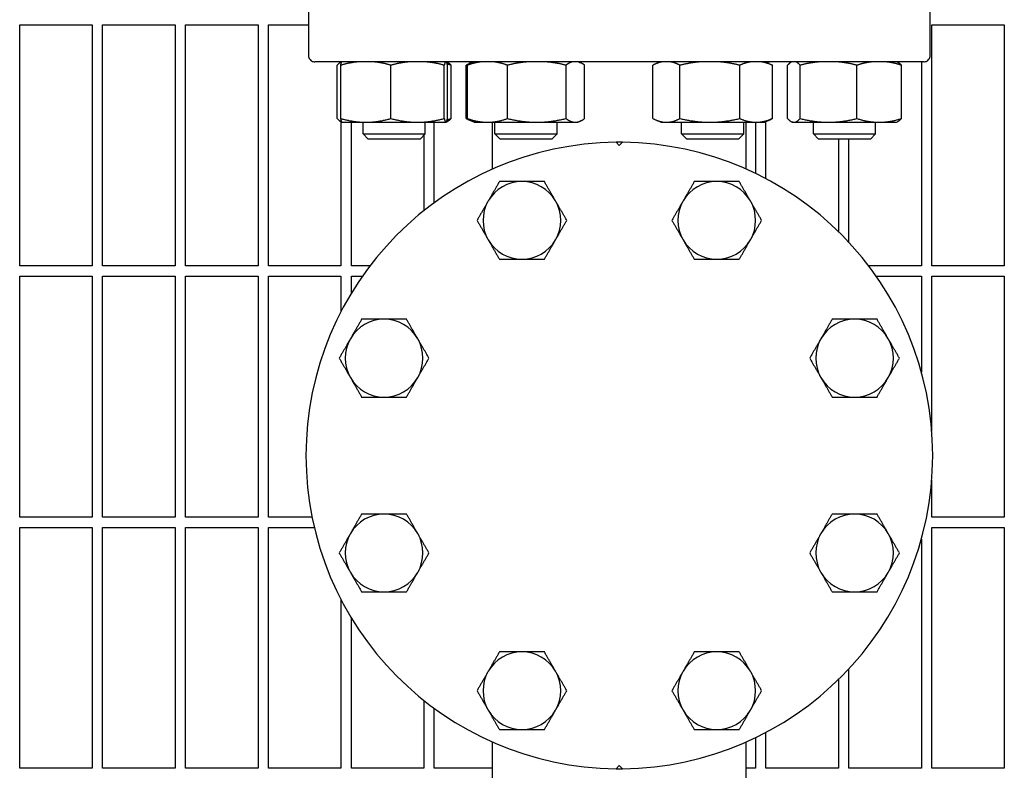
# Model space of a CAD drawing. Header units: inches. Extents: x 24 to 1128, y -69 to 748.
# Tile 642 of 656: x 743 to 755, y 628 to 637. Entities that reach past the tile are written whole.
import ezdxf

# ---------------------------------------------------------------- set-up
doc = ezdxf.new("R2010")
doc.units = ezdxf.units.IN
doc.header["$LTSCALE"] = 32
doc.header["$MEASUREMENT"] = 0
doc.layers.add('Visible (ANSI)', color=7, linetype='Continuous', lineweight=30)

msp = doc.modelspace()

# ---------------------------------------------------------------- linework, layer by layer
at = {"layer": 'Visible (ANSI)'}
for p, q in [((746.65534, 637.03573), (746.65534, 636.25227)), ((754.15493, 636.25227), (754.15493, 637.03573)), ((743.17313, 633.71353), (743.17313, 636.61978)), ((743.17313, 636.61978), (744.04813, 636.61978)), ((744.04813, 636.61978), (744.04813, 633.71353)), ((744.17313, 633.71353), (744.17313, 636.61978)), ((744.17313, 636.61978), (745.04813, 636.61978)), ((745.04813, 636.61978), (745.04813, 633.71353)), ((745.17313, 633.71353), (745.17313, 636.61978)), ((745.17313, 636.61978), (746.04813, 636.61978)), ((746.04813, 636.61978), (746.04813, 633.71353)), ((746.17313, 633.71353), (746.17313, 636.61978)), ((746.17313, 636.61978), (746.65534, 636.61978)), ((754.17313, 633.71353), (754.17313, 636.61978)), ((754.17313, 636.61978), (755.04813, 636.61978)), ((755.04813, 636.61978), (755.04813, 633.71353)), ((754.07639, 636.17353), (746.73387, 636.17353)), ((747.04813, 636.17353), (747.04813, 636.17113)), ((747.0532, 636.17353), (747.05015, 636.1721)), ((748.32465, 636.17353), (748.32771, 636.1721)), ((748.62259, 636.1634), (748.57907, 636.1431)), ((748.64432, 636.17353), (748.62259, 636.1634)), ((749.91577, 636.17353), (749.9375, 636.1634)), ((750.8945, 636.17353), (750.82925, 636.1431)), ((752.16594, 636.17353), (752.23119, 636.1431)), ((752.48562, 636.17353), (752.48256, 636.1721)), ((753.75706, 636.17353), (753.76012, 636.1721)), ((754.04813, 636.17353), (754.04813, 633.71353)), ((747.00286, 635.48962), (747.00286, 636.13344)), ((747.04545, 635.48962), (747.04545, 636.13344)), ((747.65018, 635.48962), (747.65018, 636.13344)), ((748.29365, 635.48962), (748.29365, 636.13344)), ((748.3324, 635.48962), (748.3324, 636.13344)), ((748.37499, 635.48962), (748.37499, 636.13344)), ((748.5594, 635.48962), (748.5594, 636.13344)), ((748.57392, 635.48962), (748.57392, 636.13344)), ((749.0561, 635.48962), (749.0561, 636.13344)), ((749.76222, 635.48962), (749.76222, 636.13344)), ((749.98616, 635.48962), (749.98616, 636.13344)), ((750.80958, 635.48962), (750.80958, 636.13344)), ((751.13634, 635.48962), (751.13634, 636.13344)), ((751.85699, 635.48962), (751.85699, 636.13344)), ((752.25087, 635.48962), (752.25087, 636.13344)), ((752.43528, 635.48962), (752.43528, 636.13344)), ((752.58436, 635.48962), (752.58436, 636.13344)), ((753.27043, 635.48962), (753.27043, 636.13344)), ((753.8074, 635.48962), (753.8074, 636.13344)), ((747.04813, 635.45193), (747.04813, 633.71353)), ((747.06302, 635.44495), (747.05015, 635.45096)), ((747.06393, 635.44453), (747.06302, 635.44495)), ((747.06393, 635.44453), (747.34782, 635.44453)), ((747.17313, 633.71353), (747.17313, 635.44453)), ((747.31393, 635.30353), (747.31393, 635.44453)), ((747.34782, 635.44453), (747.97191, 635.44453)), ((747.97191, 635.44453), (748.31303, 635.44453)), ((748.06393, 635.30353), (748.06393, 635.44453)), ((748.17313, 634.47361), (748.17313, 635.44453)), ((748.31303, 635.44453), (748.31393, 635.44453)), ((748.31393, 635.44453), (748.31483, 635.44495)), ((748.31483, 635.44495), (748.32771, 635.45096)), ((748.62259, 635.45966), (748.57907, 635.47995)), ((748.65504, 635.44453), (748.62259, 635.45966)), ((748.65504, 635.44453), (748.81501, 635.44453)), ((748.81501, 635.44453), (749.40916, 635.44453)), ((748.87561, 634.87974), (748.87561, 635.44453)), ((748.90504, 635.30353), (748.90504, 635.44453)), ((749.40916, 635.44453), (749.87419, 635.44453)), ((749.65504, 635.30353), (749.65504, 635.44453)), ((749.87419, 635.44453), (749.90504, 635.44453)), ((749.90504, 635.44453), (749.9375, 635.45966)), ((750.90522, 635.44453), (750.82925, 635.47995)), ((750.90522, 635.44453), (750.97296, 635.44453)), ((750.97296, 635.44453), (751.49666, 635.44453)), ((751.15522, 635.30353), (751.15522, 635.44453)), ((751.49666, 635.44453), (752.05393, 635.44453)), ((751.90522, 635.30353), (751.90522, 635.44453)), ((751.93466, 634.87974), (751.93466, 635.44453)), ((752.04813, 635.44453), (752.04813, 634.82726)), ((752.05393, 635.44453), (752.15522, 635.44453)), ((752.15522, 635.44453), (752.23119, 635.47995)), ((752.17313, 634.76404), (752.17313, 635.45288)), ((752.49634, 635.44453), (752.48256, 635.45096)), ((752.49634, 635.44453), (752.50982, 635.44453)), ((752.50982, 635.44453), (752.9274, 635.44453)), ((752.74634, 635.30353), (752.74634, 635.44453)), ((752.9274, 635.44453), (753.53891, 635.44453)), ((753.49634, 635.30353), (753.49634, 635.44453)), ((753.53891, 635.44453), (753.74634, 635.44453)), ((753.74634, 635.44453), (753.76012, 635.45096)), ((747.31393, 635.30353), (748.06393, 635.30353)), ((747.37643, 635.24103), (747.31393, 635.30353)), ((748.00143, 635.24103), (747.37643, 635.24103)), ((748.00143, 635.24103), (748.06393, 635.30353)), ((748.04813, 635.28774), (748.04813, 634.37808)), ((748.90504, 635.30353), (749.65504, 635.30353)), ((748.96754, 635.24103), (748.90504, 635.30353)), ((749.59254, 635.24103), (748.96754, 635.24103)), ((749.59254, 635.24103), (749.65504, 635.30353)), ((750.40513, 635.16369), (750.36597, 635.20285)), ((750.4443, 635.20285), (750.40513, 635.16369)), ((751.15522, 635.30353), (751.90522, 635.30353)), ((751.21772, 635.24103), (751.15522, 635.30353)), ((751.84272, 635.24103), (751.21772, 635.24103)), ((751.84272, 635.24103), (751.90522, 635.30353)), ((752.74634, 635.30353), (753.49634, 635.30353)), ((752.80884, 635.24103), (752.74634, 635.30353)), ((753.43384, 635.24103), (752.80884, 635.24103)), ((753.04813, 635.24103), (753.04813, 634.12527)), ((753.17313, 633.99705), (753.17313, 635.24103)), ((753.43384, 635.24103), (753.49634, 635.30353)), ((744.04813, 633.71353), (743.17313, 633.71353)), ((745.04813, 633.71353), (744.17313, 633.71353)), ((746.04813, 633.71353), (745.17313, 633.71353)), ((747.04813, 633.71353), (746.17313, 633.71353)), ((747.39835, 633.71353), (747.17313, 633.71353)), ((754.04813, 633.71353), (753.41191, 633.71353)), ((755.04813, 633.71353), (754.17313, 633.71353)), ((743.17313, 630.68228), (743.17313, 633.58853)), ((743.17313, 633.58853), (744.04813, 633.58853)), ((744.04813, 633.58853), (744.04813, 630.68228)), ((744.17313, 630.68228), (744.17313, 633.58853)), ((744.17313, 633.58853), (745.04813, 633.58853)), ((745.04813, 633.58853), (745.04813, 630.68228)), ((745.17313, 630.68228), (745.17313, 633.58853)), ((745.17313, 633.58853), (746.04813, 633.58853)), ((746.04813, 633.58853), (746.04813, 630.68228)), ((746.17313, 630.68228), (746.17313, 633.58853)), ((746.17313, 633.58853), (747.04813, 633.58853)), ((747.04813, 633.58853), (747.04813, 633.16001)), ((747.17313, 633.38287), (747.17313, 633.58853)), ((747.17313, 633.58853), (747.30713, 633.58853)), ((753.50313, 633.58853), (754.04813, 633.58853)), ((754.04813, 633.58853), (754.04813, 632.4302)), ((754.17313, 631.7185), (754.17313, 633.58853)), ((754.17313, 633.58853), (755.04813, 633.58853)), ((755.04813, 633.58853), (755.04813, 630.68228)), ((754.17313, 630.68228), (754.17313, 631.12856)), ((744.04813, 630.68228), (743.17313, 630.68228)), ((745.04813, 630.68228), (744.17313, 630.68228)), ((746.04813, 630.68228), (745.17313, 630.68228)), ((746.69901, 630.68228), (746.17313, 630.68228)), ((755.04813, 630.68228), (754.17313, 630.68228)), ((743.17313, 627.65103), (743.17313, 630.55728)), ((743.17313, 630.55728), (744.04813, 630.55728)), ((744.04813, 630.55728), (744.04813, 627.65103)), ((744.17313, 627.65103), (744.17313, 630.55728)), ((744.17313, 630.55728), (745.04813, 630.55728)), ((745.04813, 630.55728), (745.04813, 627.65103)), ((745.17313, 627.65103), (745.17313, 630.55728)), ((745.17313, 630.55728), (746.04813, 630.55728)), ((746.04813, 630.55728), (746.04813, 627.65103)), ((746.17313, 627.65103), (746.17313, 630.55728)), ((746.17313, 630.55728), (746.72621, 630.55728)), ((754.17313, 627.65103), (754.17313, 630.55728)), ((754.17313, 630.55728), (755.04813, 630.55728)), ((755.04813, 630.55728), (755.04813, 627.65103)), ((754.04813, 630.41686), (754.04813, 627.65103)), ((747.04813, 629.68704), (747.04813, 627.65103)), ((747.17313, 627.65103), (747.17313, 629.46419)), ((753.17313, 627.65103), (753.17313, 628.85001)), ((753.04813, 628.72179), (753.04813, 627.65103)), ((748.04813, 628.46898), (748.04813, 627.65103)), ((748.17313, 627.65103), (748.17313, 628.37345)), ((752.17313, 627.65103), (752.17313, 628.08302)), ((748.87561, 627.40753), (748.87561, 627.96732)), ((751.93466, 627.40753), (751.93466, 627.96732)), ((752.04813, 628.0198), (752.04813, 627.65103)), ((744.04813, 627.65103), (743.17313, 627.65103)), ((745.04813, 627.65103), (744.17313, 627.65103)), ((746.04813, 627.65103), (745.17313, 627.65103)), ((747.04813, 627.65103), (746.17313, 627.65103)), ((748.04813, 627.65103), (747.17313, 627.65103)), ((748.87561, 627.65103), (748.17313, 627.65103)), ((750.36597, 627.64421), (750.40513, 627.68337)), ((750.40513, 627.68337), (750.4443, 627.64421)), ((752.04813, 627.65103), (751.93466, 627.65103)), ((753.04813, 627.65103), (752.17313, 627.65103)), ((754.04813, 627.65103), (753.17313, 627.65103)), ((755.04813, 627.65103), (754.17313, 627.65103))]:
    msp.add_line(p, q, dxfattribs=at)
for centre, radius, start, end in [((746.73387, 636.25227), 0.07874, 240.000001, 270), ((748.56064, 635.85857), 0.31496, 77.56371, 90), ((752.24962, 635.85857), 0.31496, 90, 102.43629), ((754.07639, 636.25227), 0.07874, 270, 299.999999), ((750.40513, 631.42353), 3.77953, 90.593765, 269.406235), ((750.40513, 631.42353), 3.77953, 89.406235, 90.593765), ((750.40513, 631.42353), 3.77953, 270.593765, 89.406235), ((749.22996, 634.26064), 0.46875, 90, 150), ((749.22996, 634.26064), 0.46875, 30, 90), ((751.5803, 634.26064), 0.46875, 90, 150), ((751.5803, 634.26064), 0.46875, 30, 90), ((749.22996, 634.26064), 0.46875, 150, 210), ((749.22996, 634.26064), 0.46875, 330, 30), ((751.5803, 634.26064), 0.46875, 150, 210), ((751.5803, 634.26064), 0.46875, 330, 30), ((749.22996, 634.26064), 0.46875, 210, 270), ((749.22996, 634.26064), 0.46875, 270, 330), ((751.5803, 634.26064), 0.46875, 210, 270), ((751.5803, 634.26064), 0.46875, 270, 330), ((747.56802, 632.5987), 0.46875, 90, 150), ((747.56802, 632.5987), 0.46875, 30, 90), ((753.24224, 632.5987), 0.46875, 90, 150), ((753.24224, 632.5987), 0.46875, 30, 90), ((747.56802, 632.5987), 0.46875, 150, 210), ((747.56802, 632.5987), 0.46875, 330, 30), ((753.24224, 632.5987), 0.46875, 150, 210), ((753.24224, 632.5987), 0.46875, 330, 30), ((747.56802, 632.5987), 0.46875, 210, 270), ((747.56802, 632.5987), 0.46875, 270, 330), ((753.24224, 632.5987), 0.46875, 210, 270), ((753.24224, 632.5987), 0.46875, 270, 330), ((747.56802, 630.24836), 0.46875, 90, 150), ((747.56802, 630.24836), 0.46875, 30, 90), ((753.24224, 630.24836), 0.46875, 90, 150), ((753.24224, 630.24836), 0.46875, 30, 90), ((747.56802, 630.24836), 0.46875, 150, 210), ((747.56802, 630.24836), 0.46875, 330, 30), ((753.24224, 630.24836), 0.46875, 150, 210), ((753.24224, 630.24836), 0.46875, 330, 30), ((747.56802, 630.24836), 0.46875, 210, 270), ((747.56802, 630.24836), 0.46875, 270, 330), ((753.24224, 630.24836), 0.46875, 210, 270), ((753.24224, 630.24836), 0.46875, 270, 330), ((749.22996, 628.58642), 0.46875, 90, 150), ((749.22996, 628.58642), 0.46875, 30, 90), ((751.5803, 628.58642), 0.46875, 90, 150), ((751.5803, 628.58642), 0.46875, 30, 90), ((749.22996, 628.58642), 0.46875, 150, 210), ((749.22996, 628.58642), 0.46875, 330, 30), ((751.5803, 628.58642), 0.46875, 150, 210), ((751.5803, 628.58642), 0.46875, 330, 30), ((749.22996, 628.58642), 0.46875, 210, 270), ((749.22996, 628.58642), 0.46875, 270, 330), ((751.5803, 628.58642), 0.46875, 210, 270), ((751.5803, 628.58642), 0.46875, 270, 330), ((750.40513, 631.42353), 3.77953, 269.406235, 270.593765)]:
    msp.add_arc(centre, radius, start, end, dxfattribs=at)
for points, knots in [([(746.65534, 636.25227), (746.65534, 636.24359), (746.65715, 636.2335), (746.66318, 636.21646), (746.66893, 636.20702), (746.68021, 636.19404), (746.68743, 636.18816), (746.6945, 636.18408)], [0, 0, 0, 0, 0.066112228, 0.066112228, 0.145221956, 0.145221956, 0.222829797, 0.222829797, 0.222829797, 0.222829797]), ([(754.11576, 636.18408), (754.12284, 636.18816), (754.13005, 636.19404), (754.14133, 636.20702), (754.14708, 636.21646), (754.15312, 636.2335), (754.15493, 636.24359), (754.15493, 636.25227)], [-0.222829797, -0.222829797, -0.222829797, -0.222829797, -0.145221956, -0.145221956, -0.066112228, -0.066112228, 0, 0, 0, 0])]:
    msp.add_open_spline(points, degree=3, knots=knots, dxfattribs=at)
for points, weights in [([(747.05339, 636.17353), (747.02973, 636.16376), (747.00286, 636.13344)], [1.01693131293, 1.02520879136, 1]), ([(747.25039, 636.17353), (747.15441, 636.16376), (747.04545, 636.13344)], [1.01693131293, 1.02520879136, 1]), ([(747.04545, 636.13344), (747.05244, 636.16376), (747.05859, 636.17353)], [1, 1.02520879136, 1.01693131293]), ([(747.65018, 636.13344), (747.54122, 636.16376), (747.44524, 636.17353)], [1, 1.02520879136, 1.01693131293]), ([(747.86825, 636.17353), (747.76612, 636.16376), (747.65018, 636.13344)], [1.01693131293, 1.02520879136, 1]), ([(748.29365, 636.13344), (748.17771, 636.16376), (748.07558, 636.17353)], [1, 1.02520879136, 1.01693131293]), ([(748.30678, 636.17353), (748.30063, 636.16376), (748.29365, 636.13344)], [1.01693131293, 1.02520879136, 1]), ([(748.3324, 636.13344), (748.32542, 636.16376), (748.31927, 636.17353)], [1, 1.02520879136, 1.01693131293]), ([(748.32771, 636.1721), (748.34991, 636.16175), (748.37499, 636.13344)], [1.01790006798, 1.02349908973, 1]), ([(748.37499, 636.13344), (748.35157, 636.14078), (748.32909, 636.14687)], [1, 1.00598709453, 1.01008535]), ([(748.60556, 636.15452), (748.58323, 636.14571), (748.5594, 636.13344)], [1.01477953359, 1.01005189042, 1]), ([(748.73733, 636.17353), (748.6608, 636.16376), (748.57392, 636.13344)], [1.01693131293, 1.02520879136, 1]), ([(748.57392, 636.13344), (748.59939, 636.15258), (748.62259, 636.1634)], [1, 1.01576329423, 1.01843306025]), ([(749.0561, 636.13344), (748.96922, 636.16376), (748.89269, 636.17353)], [1, 1.02520879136, 1.01693131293]), ([(749.2954, 636.17353), (749.18332, 636.16376), (749.0561, 636.13344)], [1.01693131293, 1.02520879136, 1]), ([(749.76222, 636.13344), (749.63499, 636.16376), (749.52292, 636.17353)], [1, 1.02520879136, 1.01693131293]), ([(749.83811, 636.17353), (749.80257, 636.16376), (749.76222, 636.13344)], [1.01693131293, 1.02520879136, 1]), ([(749.98616, 636.13344), (749.94581, 636.16376), (749.91027, 636.17353)], [1, 1.02520879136, 1.01693131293]), ([(750.92031, 636.17353), (750.86845, 636.16376), (750.80958, 636.13344)], [1.01693131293, 1.02520879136, 1]), ([(751.13634, 636.13344), (751.07746, 636.16376), (751.0256, 636.17353)], [1, 1.02520879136, 1.01693131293]), ([(751.38056, 636.17353), (751.26619, 636.16376), (751.13634, 636.13344)], [1.01693131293, 1.02520879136, 1]), ([(751.85699, 636.13344), (751.72714, 636.16376), (751.61276, 636.17353)], [1, 1.02520879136, 1.01693131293]), ([(751.99047, 636.17353), (751.92796, 636.16376), (751.85699, 636.13344)], [1.01693131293, 1.02520879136, 1]), ([(752.25087, 636.13344), (752.1799, 636.16376), (752.11738, 636.17353)], [1, 1.02520879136, 1.01693131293]), ([(752.4858, 636.17353), (752.46214, 636.16376), (752.43528, 636.13344)], [1.01693131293, 1.02520879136, 1]), ([(752.58436, 636.13344), (752.5575, 636.16376), (752.53384, 636.17353)], [1, 1.02520879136, 1.01693131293]), ([(752.81687, 636.17353), (752.70798, 636.16376), (752.58436, 636.13344)], [1.01693131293, 1.02520879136, 1]), ([(753.27043, 636.13344), (753.14681, 636.16376), (753.03792, 636.17353)], [1, 1.02520879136, 1.01693131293]), ([(753.4524, 636.17353), (753.36718, 636.16376), (753.27043, 636.13344)], [1.01693131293, 1.02520879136, 1]), ([(753.8074, 636.13344), (753.71065, 636.16376), (753.62542, 636.17353)], [1, 1.02520879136, 1.01693131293]), ([(753.76012, 636.1721), (753.78232, 636.16175), (753.8074, 636.13344)], [1.01790006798, 1.02349908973, 1]), ([(752.23119, 636.1431), (752.24089, 636.13858), (752.25087, 636.13344)], [1.00744927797, 1.00418639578, 1]), ([(747.00286, 635.48962), (747.03358, 635.45495), (747.06041, 635.44704)], [1, 1.02892942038, 1.01375847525]), ([(747.04545, 635.48962), (747.20749, 635.44453), (747.34782, 635.44453)], [1, 1.0379548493, 1]), ([(747.06302, 635.44495), (747.05486, 635.44876), (747.04545, 635.48962)], [1.00664623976, 1.03427494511, 1]), ([(747.34782, 635.44453), (747.48814, 635.44453), (747.65018, 635.48962)], [1, 1.0379548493, 1]), ([(747.65018, 635.48962), (747.8226, 635.44453), (747.97191, 635.44453)], [1, 1.0379548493, 1]), ([(747.97191, 635.44453), (748.12123, 635.44453), (748.29365, 635.48962)], [1, 1.0379548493, 1]), ([(748.29365, 635.48962), (748.30403, 635.44453), (748.31303, 635.44453)], [1, 1.0379548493, 1]), ([(748.31303, 635.44453), (748.32202, 635.44453), (748.3324, 635.48962)], [1, 1.0379548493, 1]), ([(748.37499, 635.48962), (748.34991, 635.46131), (748.32771, 635.45096)], [1, 1.02349908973, 1.01790006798]), ([(748.32909, 635.47619), (748.35157, 635.48228), (748.37499, 635.48962)], [1.01008535, 1.00598709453, 1]), ([(748.5594, 635.48962), (748.58323, 635.47735), (748.60556, 635.46854)], [1, 1.01005189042, 1.01477953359]), ([(748.57392, 635.48962), (748.70312, 635.44453), (748.81501, 635.44453)], [1, 1.0379548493, 1]), ([(748.62259, 635.45966), (748.59939, 635.47048), (748.57392, 635.48962)], [1.01843306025, 1.01576329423, 1]), ([(748.81501, 635.44453), (748.9269, 635.44453), (749.0561, 635.48962)], [1, 1.0379548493, 1]), ([(749.0561, 635.48962), (749.2453, 635.44453), (749.40916, 635.44453)], [1, 1.0379548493, 1]), ([(749.40916, 635.44453), (749.57301, 635.44453), (749.76222, 635.48962)], [1, 1.0379548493, 1]), ([(749.76222, 635.48962), (749.82222, 635.44453), (749.87419, 635.44453)], [1, 1.0379548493, 1]), ([(749.87419, 635.44453), (749.92616, 635.44453), (749.98616, 635.48962)], [1, 1.0379548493, 1]), ([(750.80958, 635.48962), (750.89713, 635.44453), (750.97296, 635.44453)], [1, 1.0379548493, 1]), ([(750.97296, 635.44453), (751.04878, 635.44453), (751.13634, 635.48962)], [1, 1.0379548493, 1]), ([(751.13634, 635.48962), (751.32944, 635.44453), (751.49666, 635.44453)], [1, 1.0379548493, 1]), ([(751.49666, 635.44453), (751.66389, 635.44453), (751.85699, 635.48962)], [1, 1.0379548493, 1]), ([(751.85699, 635.48962), (751.96253, 635.44453), (752.05393, 635.44453)], [1, 1.0379548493, 1]), ([(752.05393, 635.44453), (752.14533, 635.44453), (752.25087, 635.48962)], [1, 1.0379548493, 1]), ([(752.25087, 635.48962), (752.24089, 635.48448), (752.23119, 635.47995)], [1, 1.00418639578, 1.00744927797]), ([(752.43528, 635.48962), (752.47522, 635.44453), (752.50982, 635.44453)], [1, 1.0379548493, 1]), ([(752.50982, 635.44453), (752.54442, 635.44453), (752.58436, 635.48962)], [1, 1.0379548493, 1]), ([(752.58436, 635.48962), (752.76819, 635.44453), (752.9274, 635.44453)], [1, 1.0379548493, 1]), ([(752.9274, 635.44453), (753.0866, 635.44453), (753.27043, 635.48962)], [1, 1.0379548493, 1]), ([(753.27043, 635.48962), (753.41431, 635.44453), (753.53891, 635.44453)], [1, 1.0379548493, 1]), ([(753.53891, 635.44453), (753.66352, 635.44453), (753.8074, 635.48962)], [1, 1.0379548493, 1]), ([(753.8074, 635.48962), (753.78232, 635.46131), (753.76012, 635.45096)], [1, 1.02349908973, 1.01790006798]), ([(748.95933, 634.72939), (748.88681, 634.60379), (748.82401, 634.49502)], [1.01001874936, 1.04314139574, 1]), ([(749.22996, 634.72939), (749.10436, 634.72939), (748.95933, 634.72939)], [1, 1.04314139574, 1.01001874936]), ([(749.5006, 634.72939), (749.35556, 634.72939), (749.22996, 634.72939)], [1.01001874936, 1.04314139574, 1]), ([(749.63591, 634.49502), (749.57311, 634.60379), (749.5006, 634.72939)], [1, 1.04314139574, 1.01001874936]), ([(751.30967, 634.72939), (751.23715, 634.60379), (751.17435, 634.49502)], [1.01001874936, 1.04314139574, 1]), ([(751.5803, 634.72939), (751.4547, 634.72939), (751.30967, 634.72939)], [1, 1.04314139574, 1.01001874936]), ([(751.85094, 634.72939), (751.7059, 634.72939), (751.5803, 634.72939)], [1.01001874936, 1.04314139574, 1]), ([(751.98625, 634.49502), (751.92345, 634.60379), (751.85094, 634.72939)], [1, 1.04314139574, 1.01001874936]), ([(748.82401, 634.49502), (748.76121, 634.38624), (748.6887, 634.26064)], [1, 1.04314139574, 1.01001874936]), ([(749.77123, 634.26064), (749.69871, 634.38624), (749.63591, 634.49502)], [1.01001874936, 1.04314139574, 1]), ([(751.17435, 634.49502), (751.11155, 634.38624), (751.03904, 634.26064)], [1, 1.04314139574, 1.01001874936]), ([(752.12157, 634.26064), (752.04905, 634.38624), (751.98625, 634.49502)], [1.01001874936, 1.04314139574, 1]), ([(748.6887, 634.26064), (748.76121, 634.13504), (748.82401, 634.02627)], [1.01001874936, 1.04314139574, 1]), ([(749.63591, 634.02627), (749.69871, 634.13504), (749.77123, 634.26064)], [1, 1.04314139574, 1.01001874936]), ([(751.03904, 634.26064), (751.11155, 634.13504), (751.17435, 634.02627)], [1.01001874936, 1.04314139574, 1]), ([(751.98625, 634.02627), (752.04905, 634.13504), (752.12157, 634.26064)], [1, 1.04314139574, 1.01001874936]), ([(748.82401, 634.02627), (748.88681, 633.91749), (748.95933, 633.79189)], [1, 1.04314139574, 1.01001874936]), ([(749.5006, 633.79189), (749.57311, 633.91749), (749.63591, 634.02627)], [1.01001874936, 1.04314139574, 1]), ([(751.17435, 634.02627), (751.23715, 633.91749), (751.30967, 633.79189)], [1, 1.04314139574, 1.01001874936]), ([(751.85094, 633.79189), (751.92345, 633.91749), (751.98625, 634.02627)], [1.01001874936, 1.04314139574, 1]), ([(748.95933, 633.79189), (749.10436, 633.79189), (749.22996, 633.79189)], [1.01001874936, 1.04314139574, 1]), ([(749.22996, 633.79189), (749.35556, 633.79189), (749.5006, 633.79189)], [1, 1.04314139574, 1.01001874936]), ([(751.30967, 633.79189), (751.4547, 633.79189), (751.5803, 633.79189)], [1.01001874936, 1.04314139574, 1]), ([(751.5803, 633.79189), (751.7059, 633.79189), (751.85094, 633.79189)], [1, 1.04314139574, 1.01001874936]), ([(747.29739, 633.06745), (747.22487, 632.94185), (747.16207, 632.83307)], [1.01001874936, 1.04314139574, 1]), ([(747.56802, 633.06745), (747.44242, 633.06745), (747.29739, 633.06745)], [1, 1.04314139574, 1.01001874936]), ([(747.83866, 633.06745), (747.69362, 633.06745), (747.56802, 633.06745)], [1.01001874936, 1.04314139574, 1]), ([(747.97397, 632.83307), (747.91117, 632.94185), (747.83866, 633.06745)], [1, 1.04314139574, 1.01001874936]), ([(752.97161, 633.06745), (752.89909, 632.94185), (752.83629, 632.83307)], [1.01001874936, 1.04314139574, 1]), ([(753.24224, 633.06745), (753.11664, 633.06745), (752.97161, 633.06745)], [1, 1.04314139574, 1.01001874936]), ([(753.51288, 633.06745), (753.36784, 633.06745), (753.24224, 633.06745)], [1.01001874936, 1.04314139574, 1]), ([(753.64819, 632.83307), (753.58539, 632.94185), (753.51288, 633.06745)], [1, 1.04314139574, 1.01001874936]), ([(747.16207, 632.83307), (747.09927, 632.7243), (747.02676, 632.5987)], [1, 1.04314139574, 1.01001874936]), ([(748.10929, 632.5987), (748.03677, 632.7243), (747.97397, 632.83307)], [1.01001874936, 1.04314139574, 1]), ([(752.83629, 632.83307), (752.77349, 632.7243), (752.70098, 632.5987)], [1, 1.04314139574, 1.01001874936]), ([(753.78351, 632.5987), (753.71099, 632.7243), (753.64819, 632.83307)], [1.01001874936, 1.04314139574, 1]), ([(747.02676, 632.5987), (747.09927, 632.4731), (747.16207, 632.36432)], [1.01001874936, 1.04314139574, 1]), ([(747.97397, 632.36432), (748.03677, 632.4731), (748.10929, 632.5987)], [1, 1.04314139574, 1.01001874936]), ([(752.70098, 632.5987), (752.77349, 632.4731), (752.83629, 632.36432)], [1.01001874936, 1.04314139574, 1]), ([(753.64819, 632.36432), (753.71099, 632.4731), (753.78351, 632.5987)], [1, 1.04314139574, 1.01001874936]), ([(747.16207, 632.36432), (747.22487, 632.25555), (747.29739, 632.12995)], [1, 1.04314139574, 1.01001874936]), ([(747.83866, 632.12995), (747.91117, 632.25555), (747.97397, 632.36432)], [1.01001874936, 1.04314139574, 1]), ([(752.83629, 632.36432), (752.89909, 632.25555), (752.97161, 632.12995)], [1, 1.04314139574, 1.01001874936]), ([(753.51288, 632.12995), (753.58539, 632.25555), (753.64819, 632.36432)], [1.01001874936, 1.04314139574, 1]), ([(747.29739, 632.12995), (747.44242, 632.12995), (747.56802, 632.12995)], [1.01001874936, 1.04314139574, 1]), ([(747.56802, 632.12995), (747.69362, 632.12995), (747.83866, 632.12995)], [1, 1.04314139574, 1.01001874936]), ([(752.97161, 632.12995), (753.11664, 632.12995), (753.24224, 632.12995)], [1.01001874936, 1.04314139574, 1]), ([(753.24224, 632.12995), (753.36784, 632.12995), (753.51288, 632.12995)], [1, 1.04314139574, 1.01001874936]), ([(747.29739, 630.71711), (747.22487, 630.59151), (747.16207, 630.48274)], [1.01001874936, 1.04314139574, 1]), ([(747.56802, 630.71711), (747.44242, 630.71711), (747.29739, 630.71711)], [1, 1.04314139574, 1.01001874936]), ([(747.83866, 630.71711), (747.69362, 630.71711), (747.56802, 630.71711)], [1.01001874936, 1.04314139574, 1]), ([(747.97397, 630.48274), (747.91117, 630.59151), (747.83866, 630.71711)], [1, 1.04314139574, 1.01001874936]), ([(752.97161, 630.71711), (752.89909, 630.59151), (752.83629, 630.48274)], [1.01001874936, 1.04314139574, 1]), ([(753.24224, 630.71711), (753.11664, 630.71711), (752.97161, 630.71711)], [1, 1.04314139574, 1.01001874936]), ([(753.51288, 630.71711), (753.36784, 630.71711), (753.24224, 630.71711)], [1.01001874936, 1.04314139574, 1]), ([(753.64819, 630.48274), (753.58539, 630.59151), (753.51288, 630.71711)], [1, 1.04314139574, 1.01001874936]), ([(747.16207, 630.48274), (747.09927, 630.37396), (747.02676, 630.24836)], [1, 1.04314139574, 1.01001874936]), ([(748.10929, 630.24836), (748.03677, 630.37396), (747.97397, 630.48274)], [1.01001874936, 1.04314139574, 1]), ([(752.83629, 630.48274), (752.77349, 630.37396), (752.70098, 630.24836)], [1, 1.04314139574, 1.01001874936]), ([(753.78351, 630.24836), (753.71099, 630.37396), (753.64819, 630.48274)], [1.01001874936, 1.04314139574, 1]), ([(747.02676, 630.24836), (747.09927, 630.12276), (747.16207, 630.01399)], [1.01001874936, 1.04314139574, 1]), ([(747.97397, 630.01399), (748.03677, 630.12276), (748.10929, 630.24836)], [1, 1.04314139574, 1.01001874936]), ([(752.70098, 630.24836), (752.77349, 630.12276), (752.83629, 630.01399)], [1.01001874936, 1.04314139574, 1]), ([(753.64819, 630.01399), (753.71099, 630.12276), (753.78351, 630.24836)], [1, 1.04314139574, 1.01001874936]), ([(747.16207, 630.01399), (747.22487, 629.90521), (747.29739, 629.77961)], [1, 1.04314139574, 1.01001874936]), ([(747.83866, 629.77961), (747.91117, 629.90521), (747.97397, 630.01399)], [1.01001874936, 1.04314139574, 1]), ([(752.83629, 630.01399), (752.89909, 629.90521), (752.97161, 629.77961)], [1, 1.04314139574, 1.01001874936]), ([(753.51288, 629.77961), (753.58539, 629.90521), (753.64819, 630.01399)], [1.01001874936, 1.04314139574, 1]), ([(747.29739, 629.77961), (747.44242, 629.77961), (747.56802, 629.77961)], [1.01001874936, 1.04314139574, 1]), ([(747.56802, 629.77961), (747.69362, 629.77961), (747.83866, 629.77961)], [1, 1.04314139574, 1.01001874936]), ([(752.97161, 629.77961), (753.11664, 629.77961), (753.24224, 629.77961)], [1.01001874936, 1.04314139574, 1]), ([(753.24224, 629.77961), (753.36784, 629.77961), (753.51288, 629.77961)], [1, 1.04314139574, 1.01001874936]), ([(748.95933, 629.05517), (748.88681, 628.92957), (748.82401, 628.82079)], [1.01001874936, 1.04314139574, 1]), ([(749.22996, 629.05517), (749.10436, 629.05517), (748.95933, 629.05517)], [1, 1.04314139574, 1.01001874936]), ([(749.5006, 629.05517), (749.35556, 629.05517), (749.22996, 629.05517)], [1.01001874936, 1.04314139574, 1]), ([(749.63591, 628.82079), (749.57311, 628.92957), (749.5006, 629.05517)], [1, 1.04314139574, 1.01001874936]), ([(751.30967, 629.05517), (751.23715, 628.92957), (751.17435, 628.82079)], [1.01001874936, 1.04314139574, 1]), ([(751.5803, 629.05517), (751.4547, 629.05517), (751.30967, 629.05517)], [1, 1.04314139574, 1.01001874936]), ([(751.85094, 629.05517), (751.7059, 629.05517), (751.5803, 629.05517)], [1.01001874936, 1.04314139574, 1]), ([(751.98625, 628.82079), (751.92345, 628.92957), (751.85094, 629.05517)], [1, 1.04314139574, 1.01001874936]), ([(748.82401, 628.82079), (748.76121, 628.71202), (748.6887, 628.58642)], [1, 1.04314139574, 1.01001874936]), ([(749.77123, 628.58642), (749.69871, 628.71202), (749.63591, 628.82079)], [1.01001874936, 1.04314139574, 1]), ([(751.17435, 628.82079), (751.11155, 628.71202), (751.03904, 628.58642)], [1, 1.04314139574, 1.01001874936]), ([(752.12157, 628.58642), (752.04905, 628.71202), (751.98625, 628.82079)], [1.01001874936, 1.04314139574, 1]), ([(748.6887, 628.58642), (748.76121, 628.46082), (748.82401, 628.35204)], [1.01001874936, 1.04314139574, 1]), ([(749.63591, 628.35204), (749.69871, 628.46082), (749.77123, 628.58642)], [1, 1.04314139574, 1.01001874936]), ([(751.03904, 628.58642), (751.11155, 628.46082), (751.17435, 628.35204)], [1.01001874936, 1.04314139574, 1]), ([(751.98625, 628.35204), (752.04905, 628.46082), (752.12157, 628.58642)], [1, 1.04314139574, 1.01001874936]), ([(748.82401, 628.35204), (748.88681, 628.24327), (748.95933, 628.11767)], [1, 1.04314139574, 1.01001874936]), ([(749.5006, 628.11767), (749.57311, 628.24327), (749.63591, 628.35204)], [1.01001874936, 1.04314139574, 1]), ([(751.17435, 628.35204), (751.23715, 628.24327), (751.30967, 628.11767)], [1, 1.04314139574, 1.01001874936]), ([(751.85094, 628.11767), (751.92345, 628.24327), (751.98625, 628.35204)], [1.01001874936, 1.04314139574, 1]), ([(748.95933, 628.11767), (749.10436, 628.11767), (749.22996, 628.11767)], [1.01001874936, 1.04314139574, 1]), ([(749.22996, 628.11767), (749.35556, 628.11767), (749.5006, 628.11767)], [1, 1.04314139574, 1.01001874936]), ([(751.30967, 628.11767), (751.4547, 628.11767), (751.5803, 628.11767)], [1.01001874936, 1.04314139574, 1]), ([(751.5803, 628.11767), (751.7059, 628.11767), (751.85094, 628.11767)], [1, 1.04314139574, 1.01001874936])]:
    msp.add_rational_spline(points, weights, degree=2, dxfattribs=at)

doc.saveas('drawing.dxf')
